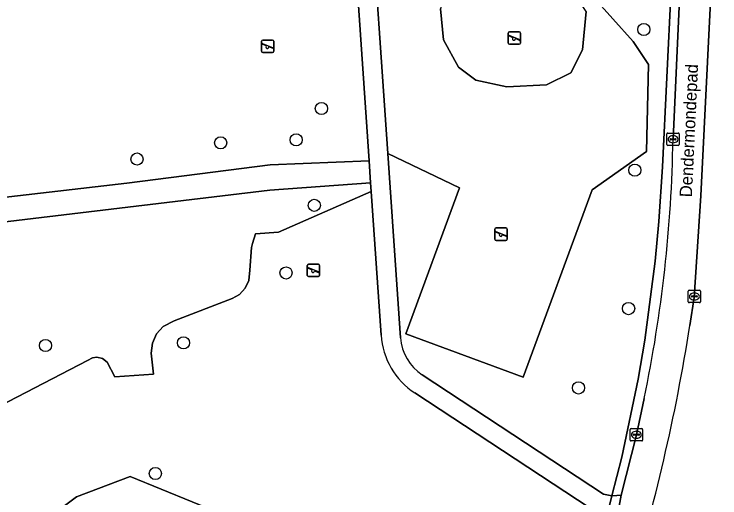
# Model space of a CAD drawing. Extents: x 160732 to 162107, y 387428 to 388479.
# Drawn here: x 160938.3 to 160995, y 387529.7 to 387568.5 of the extents above; entities that cross this region are included whole.
import ezdxf

# ---------------------------------------------------------------- set-up
doc = ezdxf.new("R2010")
doc.units = 0
for name, color, linetype in [('IMGEO_Boom', 7, 'Continuous'), ('IMGEO_Groenvoorziening', 7, 'Continuous'), ('IMGEO_Hek', 7, 'Continuous'), ('IMGEO_Kolk', 7, 'Continuous'), ('IMGEO_Meer_plas_ven_vijver', 7, 'Continuous'), ('IMGEO_Openbare_ruimte_label', 7, 'Continuous'), ('IMGEO_Speelvoorziening', 7, 'Continuous'), ('IMGEO_Terreindeel_zand', 7, 'Continuous'), ('IMGEO_Voetpad_gesloten', 7, 'Continuous'), ('IMGEO_Voetpad_open', 7, 'Continuous')]:
    doc.layers.add(name, color=color, linetype=linetype)

msp = doc.modelspace()

# ---------------------------------------------------------------- linework, layer by layer
at = {"layer": 'IMGEO_Boom'}
for centre in [(160988.908, 387567.298), (160962.991, 387560.957), (160960.961, 387558.442), (160954.896, 387558.197), (160948.173, 387556.897), (160988.187, 387556.002), (160962.421, 387553.178), (160960.149, 387547.748), (160987.681, 387544.885), (160940.813, 387541.921), (160951.908, 387542.132), (160983.661, 387538.515), (160949.647, 387531.644)]:
    msp.add_circle(centre, 0.489, dxfattribs=at)
at = {"layer": 'IMGEO_Groenvoorziening'}
for points in [[(160912.78, 387552.735), (160917.291, 387552.074), (160922.289, 387552.26), (160926.751, 387552.568), (160947.358, 387554.958), (160958.867, 387556.421), (160966.825, 387556.763), (160963.981, 387598.065)], [(160965.615, 387596.776), (160966.367, 387585.864), (160967.548, 387585.946), (160967.237, 387590.798), (160972.051, 387590.643), (160972.206, 387586.528), (160977.097, 387586.295), (160982.531, 387589.168), (160986.878, 387589.4), (160990.604, 387586.606), (160990.527, 387582.103), (160986.568, 387579.619), (160983.54, 387576.669), (160984.782, 387569.993), (160988.043, 387566.344), (160989.285, 387564.481), (160989.129, 387557.494), (160984.749, 387554.429), (160979.221, 387539.385), (160969.772, 387542.857), (160974.078, 387554.577), (160968.333, 387557.329), (160969.351, 387542.544)], [(160971.092, 387539.568), (160985.673, 387529.993), (160986.345, 387529.855), (160987.148, 387532.95), (160988.453, 387539.207), (160988.988, 387542.358), (160989.82, 387548.695), (160990.116, 387551.878), (160990.395, 387556.277), (160991.091, 387570.653), (160992.09, 387591.28)], [(160995.41, 387591.44), (160994.301, 387570.101), (160993.495, 387553.938), (160992.944, 387545.782), (160992.606, 387543.525)], [(160966.866, 387578.617), (160968.333, 387557.329), (160974.078, 387554.577), (160969.772, 387542.857), (160979.221, 387539.385), (160984.749, 387554.429), (160989.129, 387557.494), (160989.285, 387564.481), (160988.043, 387566.344), (160984.782, 387569.993)], [(160991.253, 387558.486), (160991.787, 387570.354), (160991.091, 387570.653), (160990.395, 387556.277), (160990.116, 387551.878), (160989.82, 387548.695), (160988.988, 387542.358), (160988.453, 387539.207), (160987.148, 387532.95), (160986.345, 387529.855), (160986.378, 387529.848), (160987.074, 387529.894), (160988.311, 387534.754), (160988.937, 387537.656)], [(160984.282, 387568.735), (160983.969, 387565.662), (160983.03, 387563.812), (160981.093, 387562.845), (160977.904, 387562.702), (160975.399, 387563.243), (160974.004, 387564.267), (160972.807, 387566.467), (160972.551, 387568.971)], [(160923.011, 387529.746), (160944.179, 387540.722), (160944.582, 387540.939), (160944.934, 387540.986), (160945.392, 387540.876), (160945.767, 387540.59), (160946.393, 387539.397), (160949.505, 387539.617), (160949.319, 387541.306), (160949.405, 387542.109), (160949.735, 387542.846), (160950.277, 387543.445), (160951.148, 387543.906), (160955.813, 387545.695), (160956.411, 387546.027), (160956.876, 387546.527), (160957.165, 387547.147), (160957.237, 387547.974), (160957.369, 387549.78), (160957.467, 387550.103), (160957.708, 387550.893), (160959.549, 387551.025), (160966.996, 387554.285), (160966.948, 387554.984), (160958.854, 387554.401), (160927.045, 387550.589)], [(160967.79, 387542.749), (160966.996, 387554.285), (160959.549, 387551.025), (160957.708, 387550.893), (160957.467, 387550.103), (160957.369, 387549.78), (160957.237, 387547.974), (160957.165, 387547.147), (160956.876, 387546.527), (160956.411, 387546.027), (160955.813, 387545.695), (160951.148, 387543.906), (160950.277, 387543.445), (160949.735, 387542.846), (160949.405, 387542.109), (160949.319, 387541.306), (160949.505, 387539.617), (160946.393, 387539.397), (160945.767, 387540.59), (160945.392, 387540.876), (160944.934, 387540.986), (160944.582, 387540.939), (160944.179, 387540.722), (160923.011, 387529.746)], [(160936.309, 387498.011), (160946.169, 387496.849), (160959.916, 387496.024), (160978.599, 387495.229), (160980.522, 387507.041), (160981.923, 387514.457), (160982.536, 387516.901), (160985.659, 387527.214), (160985.866, 387528.012), (160985.622, 387528.181), (160970.505, 387538.108)], [(160951.516, 387507.636), (160947.264, 387514.176), (160944.115, 387509.237), (160943.215, 387508.387), (160941.413, 387508.397), (160941.54, 387510.325), (160943.374, 387516.057), (160940.936, 387516.949), (160939.346, 387518.89), (160940.233, 387519.09), (160939.624, 387521.363), (160938.82, 387521.172), (160938.47, 387524.035), (160939.631, 387527.002), (160943.299, 387529.779), (160947.612, 387531.407), (160955.088, 387528.336)]]:
    msp.add_lwpolyline(points, dxfattribs=at)
for centre, radius, start, end in [((160879.418, 387560.377), 111.851, 348.27973, 359.03143), ((160842.03, 387567.202), 152.426, 342.79444, 351.06393), ((160973.82, 387543.162), 6.044, 183.9176, 236.7379), ((160973.216, 387542.808), 3.874, 183.9069, 236.7495)]:
    msp.add_arc(centre, radius, start, end, dxfattribs=at)
at = {"layer": 'IMGEO_Hek'}
for points in [[(160991.091, 387570.653), (160990.395, 387556.277), (160990.116, 387551.878), (160989.82, 387548.695), (160988.988, 387542.358), (160988.453, 387539.207), (160987.148, 387532.95), (160986.345, 387529.855)], [(160966.996, 387554.285), (160959.549, 387551.025), (160957.708, 387550.893)], [(160986.345, 387529.855), (160985.866, 387528.012)]]:
    msp.add_lwpolyline(points, dxfattribs=at)
at = {"layer": 'IMGEO_Kolk'}
for p, q in [((160990.751, 387558.06), (160990.751, 387558.912)), ((160990.826, 387558.986), (160991.678, 387558.986)), ((160991.239, 387558.766), (160991.264, 387558.766)), ((160991.752, 387558.912), (160991.752, 387558.06)), ((160991.01, 387558.48), (160991.01, 387558.492)), ((160991.448, 387558.443), (160991.05, 387558.443)), ((160991.053, 387558.529), (160991.451, 387558.529)), ((160991.262, 387558.206), (160991.237, 387558.206)), ((160991.494, 387558.492), (160991.494, 387558.48)), ((160991.678, 387557.986), (160990.826, 387557.986)), ((160992.465, 387545.436), (160992.465, 387546.288)), ((160992.54, 387546.362), (160993.392, 387546.362)), ((160993.466, 387546.288), (160993.466, 387545.436)), ((160992.724, 387545.856), (160992.724, 387545.868)), ((160993.162, 387545.819), (160992.764, 387545.819)), ((160992.767, 387545.905), (160993.165, 387545.905)), ((160992.953, 387546.142), (160992.978, 387546.142)), ((160993.208, 387545.868), (160993.208, 387545.856)), ((160993.392, 387545.362), (160992.54, 387545.362)), ((160992.976, 387545.582), (160992.951, 387545.582)), ((160987.81, 387534.329), (160987.81, 387535.181)), ((160987.885, 387535.255), (160988.737, 387535.255)), ((160988.298, 387535.035), (160988.323, 387535.035)), ((160988.811, 387535.181), (160988.811, 387534.329)), ((160988.069, 387534.749), (160988.069, 387534.761)), ((160988.507, 387534.712), (160988.109, 387534.712)), ((160988.112, 387534.798), (160988.51, 387534.798)), ((160988.321, 387534.475), (160988.296, 387534.475)), ((160988.553, 387534.761), (160988.553, 387534.749)), ((160988.737, 387534.255), (160987.885, 387534.255))]:
    msp.add_line(p, q, dxfattribs=at)
for points in [[(160990.751, 387558.06), (160990.751, 387558.912)], [(160990.826, 387558.986), (160991.678, 387558.986)], [(160991.752, 387558.912), (160991.752, 387558.06)], [(160991.678, 387557.986), (160990.826, 387557.986)], [(160992.465, 387545.436), (160992.465, 387546.288)], [(160992.54, 387546.362), (160993.392, 387546.362)], [(160993.466, 387546.288), (160993.466, 387545.436)], [(160993.392, 387545.362), (160992.54, 387545.362)], [(160987.81, 387534.329), (160987.81, 387535.181)], [(160987.885, 387535.255), (160988.737, 387535.255)], [(160988.811, 387535.181), (160988.811, 387534.329)], [(160988.737, 387534.255), (160987.885, 387534.255)]]:
    msp.add_lwpolyline(points, dxfattribs=at)
for centre, radius, start, end in [((160990.828, 387558.91), 0.0765, 91.552, 178.448), ((160990.828, 387558.91), 0.0765, 91.552, 178.448), ((160991.676, 387558.91), 0.0765, 1.552, 88.448), ((160991.676, 387558.91), 0.0765, 1.552, 88.448), ((160991.05, 387558.489), 0.0403, 85.8775, 175.7526), ((160991.047, 387558.479), 0.0366, 178.938, 274.7102), ((160991.451, 387558.486), 0.043, 264.8664, 352.4533), ((160991.455, 387558.491), 0.0386, 1.7309, 96.639), ((160990.828, 387558.062), 0.0765, 181.552, 268.448), ((160990.828, 387558.062), 0.0765, 181.552, 268.448), ((160991.676, 387558.062), 0.0765, 271.552, 358.448), ((160991.676, 387558.062), 0.0765, 271.552, 358.448), ((160992.542, 387546.286), 0.0765, 91.552, 178.448), ((160992.542, 387546.286), 0.0765, 91.552, 178.448), ((160993.39, 387546.286), 0.0765, 1.552, 88.448), ((160993.39, 387546.286), 0.0765, 1.552, 88.448), ((160992.764, 387545.865), 0.0403, 85.8775, 175.7526), ((160992.761, 387545.855), 0.0366, 178.938, 274.7102), ((160993.165, 387545.862), 0.043, 264.8664, 352.4533), ((160993.169, 387545.867), 0.0386, 1.7309, 96.639), ((160992.542, 387545.438), 0.0765, 181.552, 268.448), ((160992.542, 387545.438), 0.0765, 181.552, 268.448), ((160993.39, 387545.438), 0.0765, 271.552, 358.448), ((160993.39, 387545.438), 0.0765, 271.552, 358.448), ((160987.887, 387535.179), 0.0765, 91.552, 178.448), ((160987.887, 387535.179), 0.0765, 91.552, 178.448), ((160988.735, 387535.179), 0.0765, 1.552, 88.448), ((160988.735, 387535.179), 0.0765, 1.552, 88.448), ((160988.109, 387534.758), 0.0403, 85.8775, 175.7526), ((160988.106, 387534.748), 0.0366, 178.938, 274.7102), ((160988.51, 387534.755), 0.043, 264.8664, 352.4533), ((160988.514, 387534.76), 0.0386, 1.7309, 96.639), ((160987.887, 387534.331), 0.0765, 181.552, 268.448), ((160987.887, 387534.331), 0.0765, 181.552, 268.448), ((160988.735, 387534.331), 0.0765, 271.552, 358.448), ((160988.735, 387534.331), 0.0765, 271.552, 358.448)]:
    msp.add_arc(centre, radius, start, end, dxfattribs=at)
for centre, major_axis, ratio, start_param, end_param in [((160991.238, 387558.486), (-0.387, 0.002), 0.722429, 4.712389, 7.853982), ((160991.263, 387558.486), (-0.39, 0.002), 0.717154, 1.570796, 4.712389), ((160992.952, 387545.862), (-0.387, 0.002), 0.722429, 4.712389, 7.853982), ((160992.977, 387545.862), (-0.39, 0.002), 0.717154, 1.570796, 4.712389), ((160988.297, 387534.755), (-0.387, 0.002), 0.722429, 4.712389, 7.853982), ((160988.322, 387534.755), (-0.39, 0.002), 0.717154, 1.570796, 4.712389)]:
    msp.add_ellipse(centre, major_axis=major_axis, ratio=ratio, start_param=start_param, end_param=end_param, dxfattribs=at)
at = {"layer": 'IMGEO_Meer_plas_ven_vijver'}
msp.add_lwpolyline([(160955.088, 387528.336), (160947.612, 387531.407), (160943.299, 387529.779), (160939.631, 387527.002), (160938.47, 387524.035), (160938.82, 387521.172), (160939.624, 387521.363), (160940.233, 387519.09), (160939.346, 387518.89), (160940.936, 387516.949), (160943.374, 387516.057), (160941.54, 387510.325), (160941.413, 387508.397), (160943.215, 387508.387), (160944.115, 387509.237), (160947.264, 387514.176), (160951.516, 387507.636)], dxfattribs=at)
at = {"layer": 'IMGEO_Speelvoorziening'}
for p, q in [((160977.999, 387566.216), (160977.999, 387567.016)), ((160977.999, 387567.016), (160977.999, 387566.216)), ((160978.382, 387566.644), (160978.043, 387566.781)), ((160978.068, 387566.841), (160978.944, 387566.488)), ((160978.099, 387567.116), (160978.889, 387567.116)), ((160978.889, 387567.116), (160978.099, 387567.116)), ((160978.989, 387567.016), (160978.989, 387566.216)), ((160978.989, 387566.216), (160978.989, 387567.016)), ((160958.182, 387565.555), (160958.182, 387566.355)), ((160958.182, 387566.355), (160958.182, 387565.555)), ((160958.251, 387566.18), (160959.127, 387565.827)), ((160958.282, 387566.455), (160959.072, 387566.455)), ((160959.072, 387566.455), (160958.282, 387566.455)), ((160959.172, 387566.355), (160959.172, 387565.555)), ((160959.172, 387565.555), (160959.172, 387566.355)), ((160978.92, 387566.428), (160978.58, 387566.565)), ((160958.565, 387565.983), (160958.226, 387566.12)), ((160959.103, 387565.767), (160958.763, 387565.904)), ((160978.889, 387566.116), (160978.099, 387566.116)), ((160978.099, 387566.116), (160978.889, 387566.116)), ((160959.072, 387565.455), (160958.282, 387565.455)), ((160958.282, 387565.455), (160959.072, 387565.455)), ((160976.938, 387550.465), (160976.938, 387551.265)), ((160976.938, 387551.265), (160976.938, 387550.465)), ((160977.321, 387550.893), (160976.982, 387551.03)), ((160977.007, 387551.09), (160977.883, 387550.737)), ((160977.038, 387551.365), (160977.828, 387551.365)), ((160977.828, 387551.365), (160977.038, 387551.365)), ((160977.928, 387551.265), (160977.928, 387550.465)), ((160977.928, 387550.465), (160977.928, 387551.265)), ((160977.828, 387550.365), (160977.038, 387550.365)), ((160977.038, 387550.365), (160977.828, 387550.365)), ((160977.859, 387550.677), (160977.519, 387550.814)), ((160961.86, 387547.555), (160961.86, 387548.355)), ((160961.86, 387548.355), (160961.86, 387547.555)), ((160962.243, 387547.983), (160961.904, 387548.12)), ((160961.929, 387548.18), (160962.805, 387547.827)), ((160961.96, 387548.455), (160962.75, 387548.455)), ((160962.75, 387548.455), (160961.96, 387548.455)), ((160962.85, 387548.355), (160962.85, 387547.555)), ((160962.85, 387547.555), (160962.85, 387548.355)), ((160962.75, 387547.455), (160961.96, 387547.455)), ((160961.96, 387547.455), (160962.75, 387547.455)), ((160962.781, 387547.767), (160962.441, 387547.904))]:
    msp.add_line(p, q, dxfattribs=at)
for centre, radius, start, end in [((160978.099, 387567.016), 0.1, 90, 180), ((160978.099, 387567.016), 0.1, 90, 180), ((160978.056, 387566.811), 0.0327, 68.078, 248.078), ((160978.889, 387567.016), 0.1, 0, 90), ((160978.889, 387567.016), 0.1, 360, 90), ((160958.282, 387566.355), 0.1, 90, 180), ((160958.282, 387566.355), 0.1, 90, 180), ((160958.239, 387566.15), 0.0327, 68.078, 248.078), ((160959.072, 387566.355), 0.1, 0, 90), ((160959.072, 387566.355), 0.1, 360, 90), ((160978.099, 387566.216), 0.1, 180, 270), ((160978.099, 387566.216), 0.1, 180, 270), ((160978.461, 387566.554), 0.12, 130.9928, 5.1632), ((160978.889, 387566.216), 0.1, 270, 0), ((160978.889, 387566.216), 0.1, 270, 0), ((160978.932, 387566.458), 0.0327, 248.078, 68.078), ((160958.644, 387565.893), 0.12, 130.9928, 5.1632), ((160959.115, 387565.797), 0.0327, 248.078, 68.078), ((160958.282, 387565.555), 0.1, 180, 270), ((160958.282, 387565.555), 0.1, 180, 270), ((160959.072, 387565.555), 0.1, 270, 0), ((160959.072, 387565.555), 0.1, 270, 0), ((160977.038, 387551.265), 0.1, 90, 180), ((160977.038, 387551.265), 0.1, 90, 180), ((160976.995, 387551.06), 0.0327, 68.078, 248.078), ((160977.4, 387550.803), 0.12, 130.9928, 5.1632), ((160977.828, 387551.265), 0.1, 0, 90), ((160977.828, 387551.265), 0.1, 360, 90), ((160977.038, 387550.465), 0.1, 180, 270), ((160977.038, 387550.465), 0.1, 180, 270), ((160977.828, 387550.465), 0.1, 270, 0), ((160977.828, 387550.465), 0.1, 270, 0), ((160977.871, 387550.707), 0.0327, 248.078, 68.078), ((160961.96, 387548.355), 0.1, 90, 180), ((160961.96, 387548.355), 0.1, 90, 180), ((160961.917, 387548.15), 0.0327, 68.078, 248.078), ((160962.322, 387547.893), 0.12, 130.9928, 5.1632), ((160962.75, 387548.355), 0.1, 0, 90), ((160962.75, 387548.355), 0.1, 360, 90), ((160961.96, 387547.555), 0.1, 180, 270), ((160961.96, 387547.555), 0.1, 180, 270), ((160962.75, 387547.555), 0.1, 270, 0), ((160962.75, 387547.555), 0.1, 270, 0), ((160962.793, 387547.797), 0.0327, 248.078, 68.078)]:
    msp.add_arc(centre, radius, start, end, dxfattribs=at)
at = {"layer": 'IMGEO_Terreindeel_zand'}
msp.add_lwpolyline([(160986.568, 387579.619), (160990.527, 387582.103), (160990.604, 387586.606), (160986.878, 387589.4), (160982.531, 387589.168), (160977.097, 387586.295), (160973.721, 387580.99), (160976.341, 387575.242), (160976.084, 387572.481), (160974.145, 387572.073), (160973.149, 387570.992), (160972.551, 387568.971), (160972.807, 387566.467), (160974.004, 387564.267), (160975.399, 387563.243), (160977.904, 387562.702), (160981.093, 387562.845), (160983.03, 387563.812), (160983.969, 387565.662), (160984.282, 387568.735), (160982.973, 387570.67), (160981.15, 387572.179), (160982.606, 387575.552), (160983.54, 387576.669)], close=True, dxfattribs=at)
at = {"layer": 'IMGEO_Voetpad_gesloten'}
for points in [[(160996.354, 387667.542), (160996.303, 387665.327), (160995.815, 387656.056), (160995.041, 387639.95), (160994.657, 387631.952), (160994.125, 387620.586), (160993.513, 387607.508), (160993.063, 387598.063), (160992.793, 387591.9), (160992.355, 387582.985), (160991.787, 387570.354), (160991.253, 387558.486)], [(160992.606, 387543.525), (160992.944, 387545.782), (160993.495, 387553.938), (160994.301, 387570.101), (160995.41, 387591.44)], [(160988.937, 387537.656), (160988.311, 387534.754), (160987.074, 387529.894), (160986.605, 387527.289), (160985.624, 387523.682), (160983.305, 387516.1), (160982.116, 387510.563), (160980.363, 387500), (160979.564, 387495.188), (160979.317, 387493.697), (160981.676, 387493.606), (160982.573, 387500), (160982.727, 387501.098), (160984.183, 387509.448), (160985.204, 387514.266), (160985.402, 387514.183), (160985.667, 387515.37), (160987.635, 387522.114)]]:
    msp.add_lwpolyline(points, dxfattribs=at)
for centre, radius, start, end in [((160879.418, 387560.377), 111.851, 348.27973, 359.03143), ((160842.03, 387567.202), 152.426, 342.79444, 351.06393)]:
    msp.add_arc(centre, radius, start, end, dxfattribs=at)
at = {"layer": 'IMGEO_Voetpad_open'}
for points in [[(160963.981, 387598.065), (160966.825, 387556.763), (160966.948, 387554.984), (160966.996, 387554.285), (160967.79, 387542.749)], [(160969.351, 387542.544), (160968.333, 387557.329), (160966.866, 387578.617), (160966.79, 387579.725), (160966.367, 387585.864)], [(160914.054, 387550.547), (160918.209, 387550.105), (160927.045, 387550.589), (160958.854, 387554.401), (160966.948, 387554.984), (160966.825, 387556.763), (160958.867, 387556.421), (160947.358, 387554.958), (160926.751, 387552.568), (160922.289, 387552.26), (160917.291, 387552.074), (160912.78, 387552.735)], [(160970.505, 387538.108), (160985.622, 387528.181), (160985.866, 387528.012), (160986.345, 387529.855), (160985.673, 387529.993), (160971.092, 387539.568)]]:
    msp.add_lwpolyline(points, dxfattribs=at)
msp.add_lwpolyline([(160985.866, 387528.012), (160986.605, 387527.289), (160987.074, 387529.894), (160986.378, 387529.848), (160986.345, 387529.855)], close=True, dxfattribs=at)
for centre, radius, start, end in [((160973.82, 387543.162), 6.044, 183.9176, 236.7379), ((160973.216, 387542.808), 3.874, 183.9069, 236.7495)]:
    msp.add_arc(centre, radius, start, end, dxfattribs=at)

# ---------------------------------------------------------------- texts
at = {"layer": 'IMGEO_Openbare_ruimte_label'}
msp.add_text('Dendermondepad', height=1, rotation=87.3064, dxfattribs=at).set_placement((160992.769, 387553.807))

doc.saveas('drawing.dxf')
